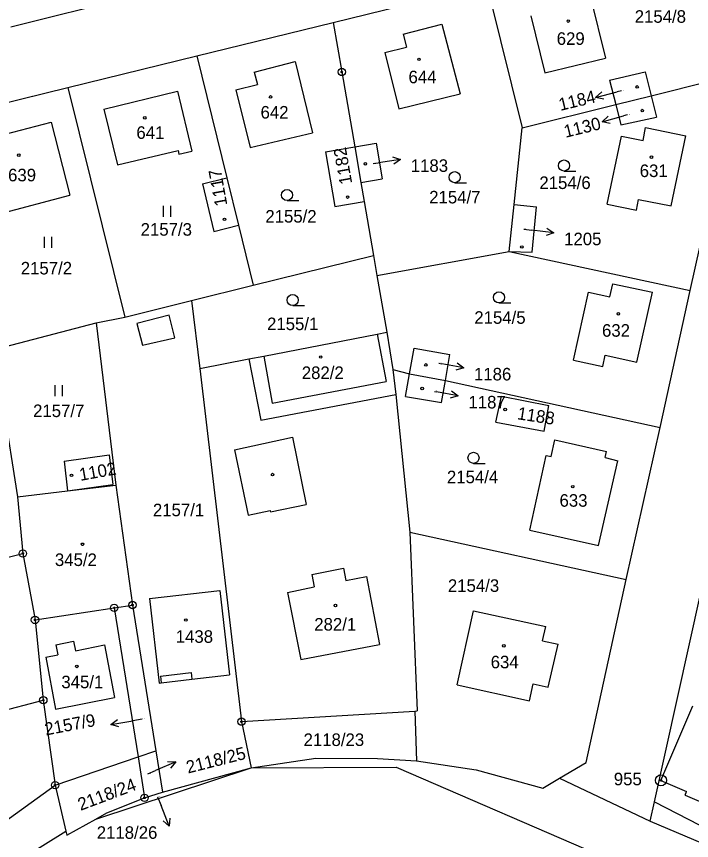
# Model space of a CAD drawing. Extents: x -763205 to -760228, y -1155311 to -1152844.
# Drawn here: x -762213.7 to -762122.2, y -1154767.8 to -1154656.3 of the extents above; entities that cross this region are included whole.
import ezdxf

# ---------------------------------------------------------------- set-up
doc = ezdxf.new("R2010")
doc.units = 0
for name, color, linetype in [('Vrstva 1', 7, 'Continuous'), ('Vrstva 16', 7, 'Continuous'), ('Vrstva 17', 7, 'Continuous'), ('Vrstva 18', 7, 'Continuous'), ('Vrstva 19', 7, 'Continuous'), ('Vrstva 24', 7, 'Continuous'), ('Vrstva 25', 7, 'Continuous'), ('Vrstva 4', 7, 'Continuous')]:
    doc.layers.add(name, color=color, linetype=linetype)

msp = doc.modelspace()

# ---------------------------------------------------------------- linework, layer by layer
at = {"layer": 'Vrstva 1'}
for p, q in [((-762214.5, -1154657.66), (-762195.08, -1154652.82)), ((-762170.78, -1154657.07), (-762149.97, -1154651.96)), ((-762149.97, -1154651.96), (-762145.19, -1154671.35)), ((-762136.2, -1154652.42), (-762133.87, -1154661.92)), ((-762144.01, -1154656.16), (-762142.09, -1154663.91)), ((-762189.25, -1154661.6), (-762170.78, -1154657.07)), ((-762170.78, -1154657.07), (-762169.62, -1154663.78)), ((-762161.29, -1154658.65), (-762156.05, -1154657.33)), ((-762156.05, -1154657.33), (-762153.6, -1154666.73)), ((-762161.29, -1154658.65), (-762160.87, -1154660.41)), ((-762163.79, -1154661.14), (-762160.87, -1154660.41)), ((-762206.74, -1154665.88), (-762189.25, -1154661.6)), ((-762189.25, -1154661.6), (-762185.19, -1154678.13)), ((-762163.79, -1154661.14), (-762161.87, -1154668.78)), ((-762181.48, -1154663.8), (-762175.95, -1154662.38)), ((-762175.95, -1154662.38), (-762173.57, -1154672)), ((-762142.09, -1154663.91), (-762133.87, -1154661.92)), ((-762181.48, -1154663.8), (-762181.04, -1154665.49)), ((-762169.62, -1154663.78), (-762167.87, -1154673.92)), ((-762133.33, -1154664.87), (-762128.51, -1154663.77)), ((-762128.51, -1154663.77), (-762127.71, -1154666.99)), ((-762127.71, -1154666.99), (-762115.91, -1154664.04)), ((-762122.39, -1154693.36), (-762115.91, -1154664.04)), ((-762133.33, -1154664.87), (-762132.5, -1154668.18)), ((-762222.72, -1154669.8), (-762206.74, -1154665.88)), ((-762206.74, -1154665.88), (-762199.02, -1154696.97)), ((-762183.99, -1154666.18), (-762181.04, -1154665.49)), ((-762183.99, -1154666.18), (-762182.02, -1154674.02)), ((-762201.87, -1154668.81), (-762191.88, -1154666.38)), ((-762191.88, -1154666.38), (-762189.95, -1154674.52)), ((-762161.87, -1154668.78), (-762153.6, -1154666.73)), ((-762132.5, -1154668.18), (-762127.71, -1154666.99)), ((-762127.71, -1154666.99), (-762126.98, -1154669.91)), ((-762145.19, -1154671.35), (-762132.5, -1154668.18)), ((-762132.5, -1154668.18), (-762131.81, -1154670.96)), ((-762201.87, -1154668.81), (-762200, -1154676.35)), ((-762220.61, -1154673.59), (-762209.02, -1154670.58)), ((-762209.02, -1154670.58), (-762206.49, -1154680.46)), ((-762131.81, -1154670.96), (-762126.98, -1154669.91)), ((-762146.27, -1154681.71), (-762145.19, -1154671.35)), ((-762128.78, -1154673.07), (-762128.44, -1154671.31)), ((-762128.44, -1154671.31), (-762123.01, -1154672.44)), ((-762182.02, -1154674.02), (-762173.57, -1154672)), ((-762133.65, -1154681.69), (-762131.71, -1154672.46)), ((-762131.71, -1154672.46), (-762128.78, -1154673.07)), ((-762124.99, -1154681.92), (-762123.01, -1154672.44)), ((-762171.85, -1154674.6), (-762167.87, -1154673.92)), ((-762167.87, -1154673.92), (-762164.97, -1154673.42)), ((-762167.87, -1154673.92), (-762167.04, -1154678.75)), ((-762164.97, -1154673.42), (-762164.15, -1154678.25)), ((-762200, -1154676.35), (-762191.82, -1154674.4)), ((-762191.82, -1154674.4), (-762191.69, -1154674.93)), ((-762191.69, -1154674.93), (-762189.95, -1154674.52)), ((-762171.85, -1154674.6), (-762170.58, -1154681.99)), ((-762188.51, -1154678.94), (-762185.19, -1154678.13)), ((-762185.19, -1154678.13), (-762183.61, -1154684.54)), ((-762167.04, -1154678.75), (-762164.15, -1154678.25)), ((-762188.51, -1154678.94), (-762186.97, -1154685.37)), ((-762167.04, -1154678.75), (-762166.6, -1154681.3)), ((-762216.08, -1154682.97), (-762206.49, -1154680.46)), ((-762170.58, -1154681.99), (-762166.6, -1154681.3)), ((-762166.6, -1154681.3), (-762165.34, -1154688.63)), ((-762146.94, -1154688.08), (-762146.27, -1154681.71)), ((-762146.27, -1154681.71), (-762143.21, -1154682.03)), ((-762133.65, -1154681.69), (-762129.68, -1154682.51)), ((-762129.68, -1154682.51), (-762129.4, -1154681.03)), ((-762129.4, -1154681.03), (-762124.99, -1154681.92)), ((-762143.83, -1154688.18), (-762143.21, -1154682.03)), ((-762186.97, -1154685.37), (-762183.61, -1154684.54)), ((-762183.61, -1154684.54), (-762181.62, -1154692.66)), ((-762181.62, -1154692.66), (-762165.34, -1154688.63)), ((-762165.34, -1154688.63), (-762164.87, -1154691.34)), ((-762164.87, -1154691.34), (-762146.94, -1154688.08)), ((-762146.94, -1154688.08), (-762143.83, -1154688.18)), ((-762146.94, -1154688.08), (-762122.39, -1154693.36)), ((-762164.87, -1154691.34), (-762163.54, -1154699.03)), ((-762189.97, -1154694.73), (-762181.62, -1154692.66)), ((-762133.29, -1154694.25), (-762132.9, -1154692.46)), ((-762132.9, -1154692.46), (-762127.53, -1154693.58)), ((-762138.21, -1154702.81), (-762136.2, -1154693.62)), ((-762136.2, -1154693.62), (-762133.29, -1154694.25)), ((-762129.63, -1154703.06), (-762127.53, -1154693.58)), ((-762126.49, -1154711.94), (-762122.39, -1154693.36)), ((-762199.02, -1154696.97), (-762189.97, -1154694.73)), ((-762189.97, -1154694.73), (-762188.88, -1154703.93)), ((-762202.9, -1154697.77), (-762199.02, -1154696.97)), ((-762216.24, -1154701.23), (-762202.9, -1154697.77)), ((-762202.9, -1154697.77), (-762200.25, -1154719.72)), ((-762180.18, -1154702.25), (-762164.82, -1154699.28)), ((-762164.82, -1154699.28), (-762163.54, -1154699.03)), ((-762163.54, -1154699.03), (-762162.71, -1154704.07)), ((-762160.43, -1154704.66), (-762159.8, -1154701.19)), ((-762159.8, -1154701.19), (-762154.96, -1154702.05)), ((-762188.88, -1154703.93), (-762182.2, -1154702.64)), ((-762182.2, -1154702.64), (-762180.18, -1154702.25)), ((-762182.2, -1154702.64), (-762180.61, -1154710.91)), ((-762155.58, -1154705.55), (-762154.96, -1154702.05)), ((-762138.21, -1154702.81), (-762134.26, -1154703.68)), ((-762134.26, -1154703.68), (-762133.93, -1154702.11)), ((-762133.93, -1154702.11), (-762129.63, -1154703.06)), ((-762188.88, -1154703.93), (-762183.22, -1154751.75)), ((-762162.71, -1154704.07), (-762162.29, -1154707.47)), ((-762162.71, -1154704.07), (-762160.43, -1154704.66)), ((-762160.98, -1154707.71), (-762160.43, -1154704.66)), ((-762160.43, -1154704.66), (-762155.58, -1154705.55)), ((-762156.11, -1154708.56), (-762155.58, -1154705.55)), ((-762155.58, -1154705.55), (-762126.49, -1154711.94)), ((-762180.61, -1154710.91), (-762162.29, -1154707.47)), ((-762162.29, -1154707.47), (-762160.41, -1154726.1)), ((-762160.98, -1154707.71), (-762156.11, -1154708.56)), ((-762148.73, -1154711.21), (-762147.96, -1154707.69)), ((-762147.96, -1154707.69), (-762141.55, -1154708.94)), ((-762215.53, -1154708.95), (-762213.59, -1154721.29)), ((-762142.21, -1154712.44), (-762141.55, -1154708.94)), ((-762148.73, -1154711.21), (-762142.21, -1154712.44)), ((-762131.08, -1154732.51), (-762126.49, -1154711.94)), ((-762141.24, -1154715.87), (-762140.76, -1154713.61)), ((-762140.76, -1154713.61), (-762133.74, -1154715.19)), ((-762133.92, -1154715.99), (-762133.74, -1154715.19)), ((-762207.24, -1154716.5), (-762201.15, -1154715.64)), ((-762207.24, -1154716.5), (-762206.82, -1154720.49)), ((-762201.15, -1154715.64), (-762200.66, -1154719.62)), ((-762144.14, -1154725.82), (-762141.93, -1154715.72)), ((-762141.93, -1154715.72), (-762141.24, -1154715.87)), ((-762134.81, -1154727.89), (-762132.21, -1154716.44)), ((-762133.92, -1154715.99), (-762132.21, -1154716.44)), ((-762206.82, -1154720.49), (-762200.66, -1154719.62)), ((-762206.82, -1154720.49), (-762200.25, -1154719.72)), ((-762200.25, -1154719.72), (-762197.99, -1154735.96)), ((-762213.59, -1154721.29), (-762206.82, -1154720.49)), ((-762213.59, -1154721.29), (-762212.85, -1154728.98)), ((-762160.41, -1154726.1), (-762159.4, -1154750.3)), ((-762160.41, -1154726.1), (-762131.08, -1154732.51)), ((-762144.14, -1154725.82), (-762134.81, -1154727.89)), ((-762251.92, -1154738.96), (-762212.85, -1154728.98)), ((-762212.85, -1154728.98), (-762211.2, -1154737.98)), ((-762136.5, -1154757.27), (-762131.08, -1154732.51)), ((-762195.69, -1154735.1), (-762186.17, -1154733.99)), ((-762186.17, -1154733.99), (-762184.83, -1154745.4)), ((-762195.69, -1154735.1), (-762194.39, -1154746.53)), ((-762127.23, -1154762.59), (-762121.02, -1154734.49)), ((-762211.2, -1154737.98), (-762200.46, -1154736.34)), ((-762200.46, -1154736.34), (-762197.99, -1154735.96)), ((-762200.46, -1154736.34), (-762197.24, -1154756.53)), ((-762197.99, -1154735.96), (-762194.83, -1154755.7)), ((-762154, -1154746.76), (-762151.78, -1154736.75)), ((-762151.78, -1154736.75), (-762141.99, -1154738.88)), ((-762211.2, -1154737.98), (-762210.08, -1154748.85)), ((-762142.4, -1154740.79), (-762141.99, -1154738.88)), ((-762142.4, -1154740.79), (-762140.31, -1154741.25)), ((-762141.63, -1154747.1), (-762140.31, -1154741.25)), ((-762189.93, -1154746), (-762184.83, -1154745.4)), ((-762194.39, -1154746.53), (-762194.09, -1154746.5)), ((-762194.09, -1154746.5), (-762189.93, -1154746)), ((-762144.17, -1154748.94), (-762143.68, -1154746.65)), ((-762143.68, -1154746.65), (-762141.63, -1154747.1)), ((-762154, -1154746.76), (-762144.17, -1154748.94)), ((-762247.05, -1154758.38), (-762210.08, -1154748.85)), ((-762210.08, -1154748.85), (-762208.48, -1154760.35)), ((-762183.22, -1154751.75), (-762159.71, -1154750.32)), ((-762159.71, -1154750.32), (-762159.4, -1154750.3)), ((-762159.71, -1154750.32), (-762159.51, -1154757.08)), ((-762183.22, -1154751.75), (-762181.9, -1154758.02)), ((-762208.48, -1154760.35), (-762197.24, -1154756.53)), ((-762197.24, -1154756.53), (-762194.83, -1154755.7)), ((-762197.24, -1154756.53), (-762196.36, -1154762.07)), ((-762194.83, -1154755.7), (-762193.93, -1154761.3)), ((-762181.9, -1154758.02), (-762173.14, -1154756.71)), ((-762173.14, -1154756.71), (-762164.79, -1154756.73)), ((-762164.79, -1154756.73), (-762159.51, -1154757.08)), ((-762159.51, -1154757.08), (-762151.41, -1154758.26)), ((-762140.11, -1154759.41), (-762136.5, -1154757.27)), ((-762202.98, -1154764.96), (-762181.9, -1154758.02)), ((-762193.93, -1154761.3), (-762181.9, -1154758.02)), ((-762181.9, -1154758.02), (-762162.26, -1154757.93)), ((-762162.26, -1154757.93), (-762119.86, -1154776.19)), ((-762151.41, -1154758.26), (-762142.36, -1154760.75)), ((-762142.36, -1154760.75), (-762140.11, -1154759.41)), ((-762140.11, -1154759.41), (-762127.81, -1154765.22)), ((-762240.72, -1154783.59), (-762208.48, -1154760.35)), ((-762208.48, -1154760.35), (-762207.03, -1154766.6)), ((-762201.46, -1154764.12), (-762196.36, -1154762.07)), ((-762196.36, -1154762.07), (-762193.93, -1154761.3)), ((-762127.81, -1154765.22), (-762127.23, -1154762.59)), ((-762202.98, -1154764.96), (-762201.46, -1154764.12)), ((-762206.91, -1154767.12), (-762202.98, -1154764.96)), ((-762127.81, -1154765.22), (-762110.83, -1154772.49)), ((-762270.84, -1154806.09), (-762207.03, -1154766.6)), ((-762207.03, -1154766.6), (-762206.91, -1154767.12))]:
    msp.add_line(p, q, dxfattribs=at)
at = {"layer": 'Vrstva 16'}
for p, q in [((-762131.71, -1154666.32), (-762132.31, -1154666.48)), ((-762135.216, -1154667.226), (-762132.31, -1154666.48)), ((-762130.94, -1154669.58), (-762131.44, -1154669.72)), ((-762134.326, -1154670.538), (-762131.44, -1154669.72)), ((-762165.36, -1154676.18), (-762164.64, -1154676.07)), ((-762161.675, -1154675.611), (-762164.64, -1154676.07)), ((-762144.96, -1154685.07), (-762143.86, -1154685.2)), ((-762140.88, -1154685.542), (-762143.86, -1154685.2)), ((-762156.46, -1154703.21), (-762156.05, -1154703.29)), ((-762153.103, -1154703.852), (-762156.05, -1154703.29)), ((-762157.05, -1154707.05), (-762156.8, -1154707.1)), ((-762153.85, -1154707.644), (-762156.8, -1154707.1)), ((-762200.916, -1154752.141), (-762197.96, -1154751.63)), ((-762196.7, -1154751.41), (-762197.96, -1154751.63)), ((-762192.125, -1154757.204), (-762194.88, -1154758.39)), ((-762195.93, -1154758.84), (-762194.88, -1154758.39)), ((-762194.58, -1154761.95), (-762194.12, -1154763.13)), ((-762193.023, -1154765.922), (-762194.12, -1154763.13))]:
    msp.add_line(p, q, dxfattribs=at)
for points in [[(-762134.123, -1154667.461), (-762135.216, -1154667.226), (-762134.372, -1154666.493)], [(-762133.228, -1154670.746), (-762134.326, -1154670.538), (-762133.501, -1154669.784)], [(-762162.74, -1154675.27), (-762161.675, -1154675.611), (-762162.587, -1154676.258)], [(-762141.816, -1154684.932), (-762140.88, -1154685.542), (-762141.93, -1154685.925)], [(-762153.992, -1154703.173), (-762153.103, -1154703.852), (-762154.179, -1154704.156)], [(-762154.742, -1154706.971), (-762153.85, -1154707.644), (-762154.924, -1154707.954)], [(-762199.846, -1154752.463), (-762200.916, -1154752.141), (-762200.016, -1154751.478)], [(-762193.241, -1154757.14), (-762192.125, -1154757.204), (-762192.845, -1154758.058)], [(-762192.923, -1154764.809), (-762193.023, -1154765.922), (-762193.854, -1154765.174)]]:
    msp.add_lwpolyline(points, dxfattribs=at)
at = {"layer": 'Vrstva 24'}
for centre, radius in [((-762169.62, -1154663.78), 0.5), ((-762169.62, -1154663.78), 0.1), ((-762212.85, -1154728.98), 0.5), ((-762212.85, -1154728.98), 0.1), ((-762197.99, -1154735.96), 0.5), ((-762200.46, -1154736.34), 0.5), ((-762200.46, -1154736.34), 0.1), ((-762197.99, -1154735.96), 0.1), ((-762211.2, -1154737.98), 0.5), ((-762211.2, -1154737.98), 0.1), ((-762210.08, -1154748.85), 0.5), ((-762210.08, -1154748.85), 0.1), ((-762183.22, -1154751.75), 0.5), ((-762183.22, -1154751.75), 0.1), ((-762208.48, -1154760.35), 0.5), ((-762126.36, -1154759.7), 0.75), ((-762126.36, -1154759.7), 0.1), ((-762208.48, -1154760.35), 0.1), ((-762196.36, -1154762.07), 0.5), ((-762196.36, -1154762.07), 0.1)]:
    msp.add_circle(centre, radius, dxfattribs=at)
at = {"layer": 'Vrstva 25'}
for p, q in [((-762139.5, -1154677.2), (-762137.9, -1154677.2)), ((-762154.32, -1154678.78), (-762152.72, -1154678.78)), ((-762193.79, -1154683.39), (-762193.79, -1154681.89)), ((-762192.79, -1154683.39), (-762192.79, -1154681.89)), ((-762177.04, -1154681.2), (-762175.44, -1154681.2)), ((-762209.9, -1154687.61), (-762209.9, -1154686.11)), ((-762208.9, -1154687.61), (-762208.9, -1154686.11)), ((-762148.32, -1154695.06), (-762146.72, -1154695.06)), ((-762176.28, -1154695.42), (-762174.68, -1154695.42)), ((-762208.49, -1154707.69), (-762208.49, -1154706.19)), ((-762207.49, -1154707.69), (-762207.49, -1154706.19)), ((-762151.77, -1154716.78), (-762150.17, -1154716.78))]:
    msp.add_line(p, q, dxfattribs=at)
msp.add_lwpolyline([(-762204.69, -1154727.59), (-762204.6, -1154727.74), (-762204.69, -1154727.89), (-762204.87, -1154727.89), (-762204.96, -1154727.74), (-762204.87, -1154727.59)], close=True, dxfattribs=at)
for centre, radius in [((-762138.92, -1154656.89), 0.175), ((-762159.16, -1154662.07), 0.175), ((-762129.6, -1154665.81), 0.175), ((-762179.27, -1154667.16), 0.175), ((-762128.89, -1154669.01), 0.175), ((-762196.33, -1154669.99), 0.175), ((-762213.41, -1154675.04), 0.175), ((-762127.66, -1154675.31), 0.175), ((-762166.43, -1154676.21), 0.175), ((-762139.5, -1154676.45), 0.75), ((-762154.32, -1154678.03), 0.75), ((-762177.04, -1154680.45), 0.75), ((-762168.83, -1154680.72), 0.175), ((-762185.51, -1154683.74), 0.175), ((-762145.22, -1154687.48), 0.175), ((-762176.28, -1154694.67), 0.75), ((-762148.32, -1154694.31), 0.75), ((-762132.14, -1154696.54), 0.175), ((-762172.48, -1154702.38), 0.175), ((-762158.22, -1154703.45), 0.175), ((-762158.73, -1154706.65), 0.175), ((-762147.47, -1154709.49), 0.175), ((-762151.77, -1154716.03), 0.75), ((-762206.26, -1154718.4), 0.175), ((-762179, -1154718.3), 0.175), ((-762138.32, -1154719.94), 0.175), ((-762170.49, -1154736.02), 0.175), ((-762190.76, -1154737.99), 0.175), ((-762147.66, -1154741.49), 0.175), ((-762205.54, -1154744.27), 0.175)]:
    msp.add_circle(centre, radius, dxfattribs=at)
at = {"layer": 'Vrstva 4'}
for p, q in [((-762193.04, -1154696.72), (-762197.39, -1154697.86)), ((-762192.27, -1154699.76), (-762193.04, -1154696.72)), ((-762197.39, -1154697.86), (-762196.65, -1154700.77)), ((-762196.65, -1154700.77), (-762192.27, -1154699.76)), ((-762164.82, -1154699.28), (-762163.61, -1154705.7)), ((-762180.18, -1154702.25), (-762179.04, -1154708.61)), ((-762179.04, -1154708.61), (-762163.61, -1154705.7)), ((-762184.15, -1154714.96), (-762176.32, -1154713.24)), ((-762176.32, -1154713.24), (-762174.46, -1154722.35)), ((-762184.15, -1154714.96), (-762182.31, -1154723.8)), ((-762182.31, -1154723.8), (-762179.32, -1154723.16)), ((-762179.32, -1154723.16), (-762179.28, -1154723.34)), ((-762179.28, -1154723.34), (-762174.46, -1154722.35)), ((-762173.7, -1154731.83), (-762169.41, -1154730.96)), ((-762169.41, -1154730.96), (-762169.07, -1154732.66)), ((-762173.7, -1154731.83), (-762173.36, -1154733.52)), ((-762169.07, -1154732.66), (-762166.27, -1154732.1)), ((-762166.27, -1154732.1), (-762164.51, -1154741.32)), ((-762176.99, -1154734.25), (-762173.36, -1154733.52)), ((-762176.99, -1154734.25), (-762175.16, -1154743.35)), ((-762208.4, -1154741.36), (-762206, -1154740.84)), ((-762206, -1154740.84), (-762205.72, -1154742.18)), ((-762208.4, -1154741.36), (-762208.12, -1154742.69)), ((-762205.72, -1154742.18), (-762201.79, -1154741.36)), ((-762201.79, -1154741.36), (-762200.44, -1154748.5)), ((-762175.16, -1154743.35), (-762164.51, -1154741.32)), ((-762209.74, -1154743.03), (-762208.12, -1154742.69)), ((-762209.74, -1154743.03), (-762208.41, -1154750.08)), ((-762194.19, -1154745.61), (-762190.04, -1154745.11)), ((-762190.04, -1154745.11), (-762189.93, -1154746)), ((-762194.19, -1154745.61), (-762194.09, -1154746.5)), ((-762208.41, -1154750.08), (-762200.44, -1154748.5)), ((-762126.36, -1154759.7), (-762122.05, -1154749.63)), ((-762126.36, -1154759.7), (-762122.91, -1154761.23)), ((-762123.07, -1154761.72), (-762122.91, -1154761.23)), ((-762123.07, -1154761.72), (-762114.63, -1154765.36)), ((-762127.23, -1154762.59), (-762110.56, -1154771.22))]:
    msp.add_line(p, q, dxfattribs=at)

# ---------------------------------------------------------------- texts
at = {"layer": 'Vrstva 16'}
for s, rotation, p in [('1184', 13.5218, (-762140, -1154669.059)), ('1130', 13.63639, (-762139.297, -1154672.698)), ('2157/9', 10.8289, (-762209.726, -1154753.633)), ('2118/25', 14.20935, (-762190.473, -1154758.79))]:
    msp.add_text(s, height=1.7, rotation=rotation, dxfattribs=at).set_placement(p)
for s, p in [('1183', (-762160.277, -1154677.31)), ('1205', (-762139.487, -1154687.24)), ('1186', (-762151.707, -1154705.55)), ('1187', (-762152.457, -1154709.34)), ('2118/26', (-762202.837, -1154767.62))]:
    msp.add_text(s, height=1.7, dxfattribs=at).set_placement(p)
at = {"layer": 'Vrstva 17'}
msp.add_text('955', height=1.7, dxfattribs=at).set_placement((-762132.754, -1154760.37))
at = {"layer": 'Vrstva 18'}
for s, height, p in [('2154/8', 1.7, (-762129.923, -1154657.12)), ('2154/6', 1.7, (-762142.843, -1154679.63)), ('2154/7', 1.7, (-762157.773, -1154681.58)), ('2155/2', 1.7, (-762179.983, -1154684.18)), ('2157/3', 1.7, (-762196.883, -1154685.95)), ('2157/2', 1.7, (-762213.133, -1154691.2)), ('2154/5', 1.7, (-762151.663, -1154697.88)), ('2155/1', 1.7, (-762179.753, -1154698.74)), ('2157/7', 1.7, (-762211.463, -1154710.51)), ('2154/4', 1.7, (-762155.373, -1154719.47)), ('2157/1', 1.7, (-762195.223, -1154723.94)), ('2154/3', 1.7, (-762155.243, -1154734.18)), ('2157/9', 0.1, (-762196.686, -1154751.41)), ('2118/23', 1.7, (-762174.803, -1154755.05)), ('2118/25', 0.1, (-762195.916, -1154758.84)), ('2118/26', 0.1, (-762194.566, -1154761.95))]:
    msp.add_text(s, height=height, dxfattribs=at).set_placement(p)
msp.add_text('2118/24', height=1.7, rotation=20.62648, dxfattribs=at).set_placement((-762205.018, -1154763.836))
at = {"layer": 'Vrstva 19'}
for s, height, p in [('629', 1.7, (-762140.493, -1154660.11)), ('644', 1.7, (-762160.583, -1154665.31)), ('1184', 0.1, (-762131.687, -1154666.32)), ('642', 1.7, (-762180.633, -1154670.09)), ('1130', 0.1, (-762130.917, -1154669.58)), ('641', 1.7, (-762197.463, -1154672.84)), ('1183', 0.1, (-762165.337, -1154676.18)), ('631', 1.7, (-762129.243, -1154678.01)), ('639', 1.7, (-762214.853, -1154678.59)), ('1205', 0.1, (-762144.937, -1154685.07)), ('632', 1.7, (-762134.353, -1154699.63)), ('1186', 0.1, (-762156.437, -1154703.21)), ('282/2', 1.7, (-762175.043, -1154705.36)), ('1187', 0.1, (-762157.027, -1154707.05)), ('633', 1.7, (-762140.113, -1154722.65)), ('345/2', 1.7, (-762208.503, -1154730.68)), ('282/1', 1.7, (-762173.353, -1154739.42)), ('1438', 1.7, (-762192.127, -1154741.08)), ('634', 1.7, (-762149.443, -1154744.53)), ('345/1', 1.7, (-762207.633, -1154747.23))]:
    msp.add_text(s, height=height, dxfattribs=at).set_placement(p)
for s, rotation, p in [('1182', 100.15302, (-762168.199, -1154678.853)), ('1117', 100.38221, (-762185.121, -1154681.794)), ('1188', 351.33772, (-762145.912, -1154710.799)), ('1102', 10.19865, (-762205.054, -1154719.16))]:
    msp.add_text(s, height=1.7, rotation=rotation, dxfattribs=at).set_placement(p)

doc.saveas('drawing.dxf')
